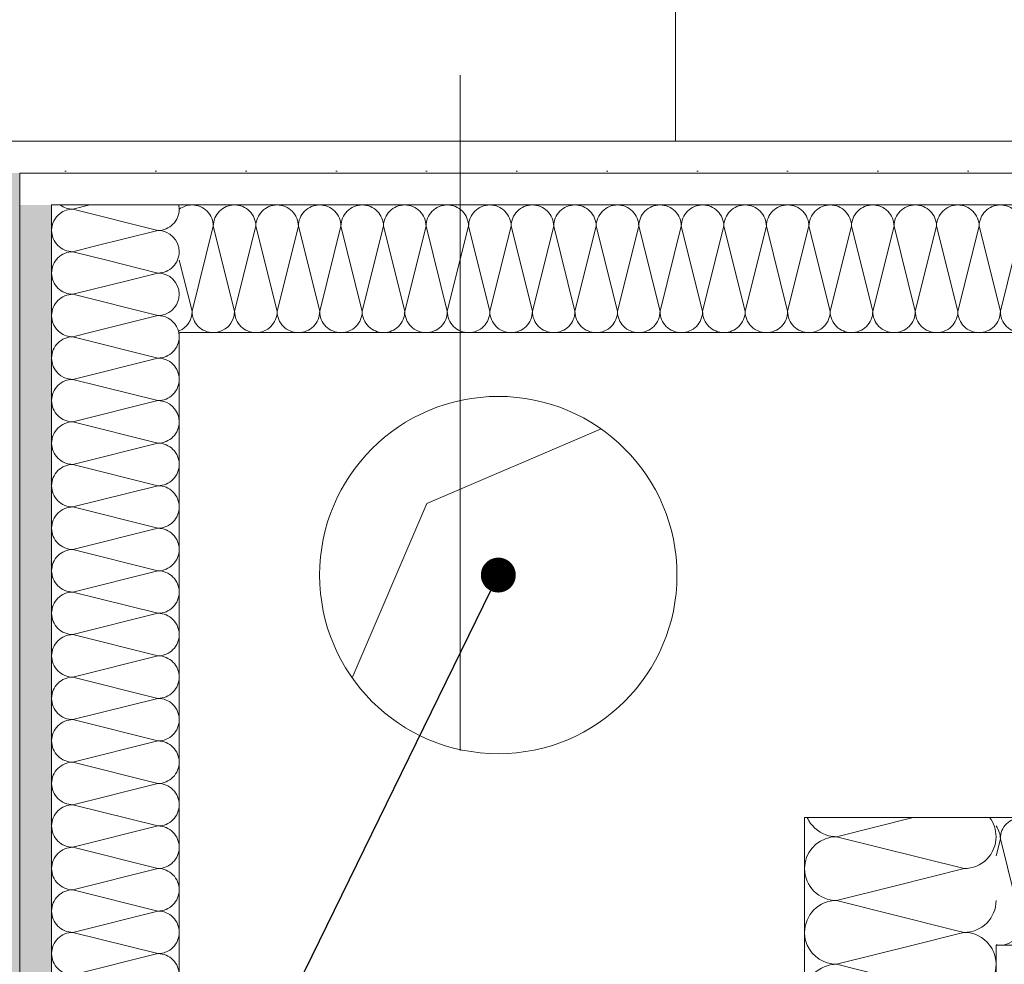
# Model space of a CAD drawing. Header units: metres. Extents: x -4 to 99, y -11 to 17.
# Tile 465 of 656: x 43.557 to 43.943, y 3.737 to 4.108. Entities that reach past the tile are written whole.
import ezdxf

# ---------------------------------------------------------------- set-up
doc = ezdxf.new("R2010")
doc.units = ezdxf.units.M
doc.header["$MEASUREMENT"] = 0
doc.linetypes.add('Strichlinie doppelt', pattern=[0.54680553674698, 0.2645833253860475, -0.105833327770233, 0.07055555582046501, -0.1058333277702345])
for name, color, linetype in [('152 - Bemaßung_ Beschriftung.Ausbau', 7, 'Continuous'), ('451 - Universal.Achsen Raster', 7, 'Continuous'), ('Abbruch_603 - Struktur.Bodenplatte_ Decke Roh', 7, 'Continuous'), ('Neubau_152 - Bemaßung_ Beschriftung.Ausbau', 7, 'Continuous'), ('Neubau_603 - Struktur.Bodenplatte_ Decke Roh', 7, 'Continuous'), ('Neubau_606 - Struktur.Wand Innen Ausbau', 7, 'Continuous'), ('Neubau_650 - Abdeckung.Fußboden Aufbau', 7, 'Continuous')]:
    doc.layers.add(name, color=color, linetype=linetype)
doc.styles.add('ERSTELLTER_STIL_2', font='txt')
doc.linetypes.add('Abbruch 1', pattern='A,0,[1,2022.0244.A_L5A-PL02.04_iD_Grundriss 2.OG1.Shx,S=0.001984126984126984,R=0,X=0,Y=0],-0.25,0', length=0.25)
doc.dimstyles.new('ERSTELLTER_STIL__1', dxfattribs={"dimtxt": 0.1, "dimasz": 0.0532, "dimexe": 0.18, "dimexo": 0.0625, "dimgap": 0, "dimtad": 1, "dimzin": 0, "dimdsep": 46, "dimtxsty": 'ERSTELLTER_STIL_2', "dimblk": 'ARROWHEAD_2', "dimblk1": 'ARROWHEAD_2', "dimblk2": 'ARROWHEAD_2', "dimcen": 0.09, "dimse1": 1, "dimse2": 1, "dimclrd": 7, "dimclre": 7, "dimclrt": 7, "dimazin": 0, "dimtfac": 1, "dimtdec": 4, "dimtmove": 0, "dimatfit": 3, "dimfxl": 1, "dimtolj": 1, "dimtzin": 0, "dimarcsym": 0})
doc.dimstyles.new('ERSTELLTER_STIL__2', dxfattribs={"dimtxt": 0.1, "dimasz": 0.0532, "dimexe": 0.18, "dimexo": 0.0625, "dimgap": 0, "dimtad": 1, "dimtih": 1, "dimtoh": 1, "dimzin": 0, "dimdsep": 46, "dimtxsty": 'ERSTELLTER_STIL_2', "dimblk": 'ARROWHEAD_2', "dimblk1": 'ARROWHEAD_2', "dimblk2": 'ARROWHEAD_2', "dimcen": 0.09, "dimse1": 1, "dimse2": 1, "dimclrd": 7, "dimclre": 7, "dimclrt": 7, "dimazin": 0, "dimtfac": 1, "dimtdec": 4, "dimtmove": 0, "dimatfit": 3, "dimfxl": 1, "dimtolj": 1, "dimtzin": 0, "dimarcsym": 0})
doc.dimstyles.new('ERSTELLTER_STIL__3', dxfattribs={"dimtxt": 0.1, "dimasz": 0.0532, "dimexe": 0.18, "dimexo": 0.0625, "dimgap": 0, "dimtad": 1, "dimtih": 1, "dimtoh": 1, "dimzin": 0, "dimdsep": 46, "dimtxsty": 'ERSTELLTER_STIL_2', "dimblk": 'ARROWHEAD_2', "dimblk1": 'ARROWHEAD_2', "dimblk2": 'ARROWHEAD_2', "dimcen": 0.09, "dimse1": 1, "dimse2": 1, "dimclrd": 7, "dimclre": 7, "dimclrt": 7, "dimazin": 0, "dimtfac": 1, "dimtdec": 4, "dimtmove": 2, "dimatfit": 3, "dimfxl": 1, "dimtolj": 1, "dimtzin": 0, "dimarcsym": 0})
doc.dimstyles.new('ERSTELLTER_STIL__4', dxfattribs={"dimtxt": 0.1, "dimasz": 0.0532, "dimexe": 0.18, "dimexo": 0.0625, "dimgap": 0, "dimtad": 1, "dimzin": 0, "dimdsep": 46, "dimtxsty": 'ERSTELLTER_STIL_2', "dimblk": 'ARROWHEAD_2', "dimblk1": 'ARROWHEAD_2', "dimblk2": 'ARROWHEAD_2', "dimcen": 0.09, "dimse1": 1, "dimse2": 1, "dimclrd": 7, "dimclre": 7, "dimclrt": 7, "dimazin": 0, "dimtfac": 1, "dimtdec": 4, "dimtmove": 2, "dimatfit": 3, "dimfxl": 1, "dimtolj": 1, "dimtzin": 0, "dimarcsym": 0})
doc.dimstyles.new('ERSTELLTER_STIL__7', dxfattribs={"dimtxt": 0.18, "dimasz": 0.02736, "dimexe": 0.18, "dimexo": 0.0625, "dimgap": 0, "dimtad": 0, "dimtih": 1, "dimtoh": 1, "dimdec": 4, "dimzin": 0, "dimdsep": 46, "dimcen": 0.09, "dimadec": 0, "dimazin": 0, "dimtfac": 1, "dimtdec": 4, "dimtmove": 0, "dimatfit": 3, "dimldrblk": 'ARROWHEAD_11', "dimfxl": 1, "dimtolj": 1, "dimtzin": 0, "dimarcsym": 0})
pattern_1 = [(45, (0, 0), (-0.01767766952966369, 0.01767766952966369), [0, -0.025])]

# ---------------------------------------------------------------- blocks, each defined once
blk = doc.blocks.new('*X141')
at = {"layer": 'Neubau_606 - Struktur.Wand Innen Ausbau', "color": 7, "linetype": 'Continuous', "lineweight": 5}
for p, q in [((43.57832130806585, 4.033346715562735), (43.58493859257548, 4.035001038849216)), ((43.57832130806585, 4.033346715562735), (43.61165464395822, 4.025013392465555)), ((43.58631143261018, 4.01867758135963), (43.61165464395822, 4.025013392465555)), ((43.59163815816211, 4.013350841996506), (43.61165464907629, 4.008346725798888)), ((43.59964473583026, 4.005344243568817), (43.61165464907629, 4.008346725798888))]:
    blk.add_line(p, q, dxfattribs=at)
for centre, radius, start, end in [((43.57832130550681, 4.041680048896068), 0.008333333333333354, 233.2713952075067, 270.0000175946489), ((43.61165464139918, 4.033346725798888), 0.008333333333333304, 1.759464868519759e-05, 11.44957628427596), ((43.57832131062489, 4.025013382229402), 0.008333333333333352, 90.0000175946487, 126.9303574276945), ((43.61165464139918, 4.033346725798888), 0.00833333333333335, 270.0000175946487, 1.75946489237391e-05), ((43.61165464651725, 4.016680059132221), 0.008333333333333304, 1.759465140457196e-05, 90.00001759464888), ((43.61165464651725, 4.016680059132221), 0.008333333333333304, 270.0000175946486, 1.759464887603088e-05), ((43.61165465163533, 4.000013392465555), 0.0083333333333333, 1.759465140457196e-05, 90.00001759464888), ((43.61165465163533, 4.000013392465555), 0.008333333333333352, 280.4767641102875, 1.759464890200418e-05), ((43.61165465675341, 3.983346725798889), 0.008333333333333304, 12.93768633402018, 77.06216510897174)]:
    blk.add_arc(centre, radius, start, end, dxfattribs=at)
blk = doc.blocks.new('*X142')
at = {"layer": 'Neubau_606 - Struktur.Wand Innen Ausbau', "color": 7, "linetype": 'Continuous', "lineweight": 5}
for p, q in [((43.57832131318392, 4.016680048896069), (43.58631143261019, 4.018677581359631)), ((43.57832131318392, 4.016680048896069), (43.59163815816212, 4.013350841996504)), ((43.578321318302, 4.000013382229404), (43.59964473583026, 4.005344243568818)), ((43.578321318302, 4.000013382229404), (43.61165465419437, 3.991680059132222)), ((43.58493860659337, 3.985001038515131), (43.61165465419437, 3.991680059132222))]:
    blk.add_line(p, q, dxfattribs=at)
for centre, radius, start, end in [((43.57832131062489, 4.025013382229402), 0.008333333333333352, 126.9303574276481, 180.0000175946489), ((43.57832131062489, 4.025013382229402), 0.008333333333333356, 180.0000175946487, 270.0000175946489), ((43.57832131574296, 4.008346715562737), 0.008333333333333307, 90.0000175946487, 180.0000175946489), ((43.57832131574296, 4.008346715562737), 0.008333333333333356, 180.0000175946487, 270.0000175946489), ((43.57832132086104, 3.99168004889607), 0.008333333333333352, 90.0000175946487, 180.0000175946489), ((43.57832132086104, 3.99168004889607), 0.008333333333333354, 180.0000175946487, 233.2713990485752), ((43.61165465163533, 4.000013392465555), 0.008333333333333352, 270.0000175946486, 280.4767641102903), ((43.61165465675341, 3.983346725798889), 0.008333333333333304, 77.0621651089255, 90.00001759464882), ((43.61165465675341, 3.983346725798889), 0.008333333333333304, 11.44957394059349, 12.93768633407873)]:
    blk.add_arc(centre, radius, start, end, dxfattribs=at)
blk = doc.blocks.new('*X143')
at = {"layer": 'Neubau_606 - Struktur.Wand Innen Ausbau', "color": 7, "linetype": 'Continuous', "lineweight": 5}
for p, q in [((43.57832132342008, 3.983346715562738), (43.58493858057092, 3.985001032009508)), ((43.57832132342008, 3.983346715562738), (43.61165465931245, 3.975013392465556)), ((43.57832132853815, 3.966680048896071), (43.61165465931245, 3.975013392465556)), ((43.57832132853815, 3.966680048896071), (43.61165466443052, 3.95834672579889)), ((43.57832133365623, 3.950013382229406), (43.61165466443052, 3.95834672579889)), ((43.57832133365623, 3.950013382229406), (43.6116546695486, 3.941680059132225)), ((43.5783213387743, 3.93334671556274), (43.6116546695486, 3.941680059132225)), ((43.5783213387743, 3.93334671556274), (43.61165467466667, 3.925013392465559)), ((43.57832134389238, 3.916680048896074), (43.61165467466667, 3.925013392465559)), ((43.57832134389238, 3.916680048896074), (43.61165467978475, 3.908346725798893)), ((43.57832134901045, 3.900013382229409), (43.61165467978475, 3.908346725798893)), ((43.57832134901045, 3.900013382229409), (43.61165468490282, 3.891680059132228)), ((43.57832135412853, 3.883346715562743), (43.61165468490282, 3.891680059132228)), ((43.57832135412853, 3.883346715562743), (43.6116546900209, 3.875013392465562)), ((43.5783213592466, 3.866680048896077), (43.6116546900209, 3.875013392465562)), ((43.5783213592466, 3.866680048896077), (43.61165469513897, 3.858346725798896)), ((43.57832136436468, 3.850013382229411), (43.61165469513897, 3.858346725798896)), ((43.57832136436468, 3.850013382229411), (43.61165470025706, 3.84168005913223)), ((43.57832136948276, 3.833346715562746), (43.61165470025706, 3.84168005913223)), ((43.57832136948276, 3.833346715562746), (43.61165470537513, 3.825013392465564)), ((43.57832137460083, 3.816680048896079), (43.61165470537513, 3.825013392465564)), ((43.57832137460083, 3.816680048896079), (43.61165471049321, 3.808346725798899)), ((43.57832137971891, 3.800013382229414), (43.61165471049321, 3.808346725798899)), ((43.57832137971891, 3.800013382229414), (43.61165471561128, 3.791680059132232)), ((43.57832138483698, 3.783346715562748), (43.61165471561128, 3.791680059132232)), ((43.57832138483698, 3.783346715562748), (43.61165472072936, 3.775013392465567)), ((43.57832138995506, 3.766680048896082), (43.61165472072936, 3.775013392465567)), ((43.57832138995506, 3.766680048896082), (43.61165472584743, 3.758346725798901)), ((43.57832139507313, 3.750013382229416), (43.61165472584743, 3.758346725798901)), ((43.57832139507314, 3.750013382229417), (43.61165473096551, 3.741680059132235)), ((43.57832140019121, 3.733346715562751), (43.61165473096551, 3.741680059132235))]:
    blk.add_line(p, q, dxfattribs=at)
for centre, radius, start, end in [((43.57832132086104, 3.99168004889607), 0.008333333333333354, 233.271412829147, 270.0000175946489), ((43.61165465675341, 3.983346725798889), 0.008333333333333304, 1.759464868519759e-05, 11.4494163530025), ((43.57832132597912, 3.975013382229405), 0.008333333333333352, 90.0000175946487, 180.0000175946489), ((43.61165465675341, 3.983346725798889), 0.00833333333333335, 270.0000175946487, 1.75946489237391e-05), ((43.57832132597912, 3.975013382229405), 0.008333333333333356, 180.0000175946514, 270.0000175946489), ((43.61165466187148, 3.966680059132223), 0.008333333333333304, 1.759464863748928e-05, 90.00001759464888), ((43.57832133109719, 3.958346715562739), 0.008333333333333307, 90.0000175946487, 180.0000175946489), ((43.61165466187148, 3.966680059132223), 0.008333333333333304, 270.0000175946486, 1.759464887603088e-05), ((43.57832133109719, 3.958346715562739), 0.008333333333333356, 180.0000175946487, 270.0000175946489), ((43.61165466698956, 3.950013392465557), 0.0083333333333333, 1.759465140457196e-05, 90.00001759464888), ((43.57832133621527, 3.941680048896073), 0.008333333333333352, 90.0000175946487, 180.0000175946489), ((43.61165466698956, 3.950013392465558), 0.008333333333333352, 270.0000175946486, 1.759464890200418e-05), ((43.57832133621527, 3.941680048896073), 0.008333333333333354, 180.0000175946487, 270.0000175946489), ((43.61165467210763, 3.933346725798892), 0.008333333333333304, 1.759464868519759e-05, 90.00001759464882), ((43.57832134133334, 3.925013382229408), 0.008333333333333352, 90.0000175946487, 180.0000175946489), ((43.61165467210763, 3.933346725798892), 0.00833333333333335, 270.0000175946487, 1.75946489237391e-05), ((43.57832134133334, 3.925013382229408), 0.008333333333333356, 180.0000175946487, 270.0000175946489), ((43.61165467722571, 3.916680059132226), 0.008333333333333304, 1.759464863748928e-05, 90.00001759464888), ((43.57832134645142, 3.908346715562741), 0.008333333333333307, 90.0000175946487, 180.0000175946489), ((43.61165467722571, 3.916680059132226), 0.008333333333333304, 270.0000175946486, 1.759464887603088e-05), ((43.57832134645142, 3.908346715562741), 0.008333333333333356, 180.0000175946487, 270.0000175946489), ((43.61165468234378, 3.90001339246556), 0.0083333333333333, 1.75946486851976e-05, 90.00001759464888), ((43.57832135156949, 3.891680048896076), 0.008333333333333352, 90.0000175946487, 180.0000175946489), ((43.61165468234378, 3.900013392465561), 0.008333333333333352, 270.0000175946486, 1.759464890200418e-05), ((43.57832135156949, 3.891680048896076), 0.008333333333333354, 180.0000175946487, 270.0000175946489), ((43.61165468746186, 3.883346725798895), 0.008333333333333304, 1.759464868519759e-05, 90.00001759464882), ((43.57832135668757, 3.87501338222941), 0.008333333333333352, 90.0000175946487, 180.0000175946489), ((43.61165468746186, 3.883346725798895), 0.00833333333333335, 270.0000175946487, 1.75946489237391e-05), ((43.57832135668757, 3.87501338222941), 0.008333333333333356, 180.0000175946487, 270.0000175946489), ((43.61165469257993, 3.866680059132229), 0.008333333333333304, 1.759464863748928e-05, 90.00001759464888), ((43.57832136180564, 3.858346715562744), 0.008333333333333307, 90.0000175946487, 180.0000175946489), ((43.61165469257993, 3.866680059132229), 0.008333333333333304, 270.0000175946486, 1.759464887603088e-05), ((43.57832136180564, 3.858346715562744), 0.008333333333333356, 180.0000175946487, 270.0000175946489), ((43.61165469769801, 3.850013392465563), 0.0083333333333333, 1.75946486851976e-05, 90.00001759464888), ((43.57832136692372, 3.841680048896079), 0.008333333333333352, 90.0000175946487, 180.0000175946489), ((43.61165469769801, 3.850013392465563), 0.008333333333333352, 270.0000175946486, 1.759464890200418e-05), ((43.57832136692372, 3.841680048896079), 0.008333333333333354, 180.0000175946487, 270.0000175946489), ((43.61165470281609, 3.833346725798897), 0.008333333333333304, 1.759464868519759e-05, 90.00001759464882), ((43.5783213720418, 3.825013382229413), 0.008333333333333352, 90.0000175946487, 180.0000175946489), ((43.61165470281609, 3.833346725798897), 0.00833333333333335, 270.0000175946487, 1.75946489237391e-05), ((43.5783213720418, 3.825013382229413), 0.008333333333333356, 180.0000175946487, 270.0000175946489), ((43.61165470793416, 3.816680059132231), 0.008333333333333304, 1.759464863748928e-05, 90.00001759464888), ((43.57832137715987, 3.808346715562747), 0.008333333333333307, 90.0000175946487, 180.0000175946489), ((43.61165470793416, 3.816680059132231), 0.008333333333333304, 270.0000175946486, 1.759464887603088e-05), ((43.57832137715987, 3.808346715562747), 0.008333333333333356, 180.0000175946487, 270.0000175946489), ((43.61165471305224, 3.800013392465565), 0.0083333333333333, 1.75946486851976e-05, 90.00001759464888), ((43.57832138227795, 3.791680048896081), 0.008333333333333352, 90.0000175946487, 180.0000175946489), ((43.61165471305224, 3.800013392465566), 0.008333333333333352, 270.0000175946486, 1.759464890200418e-05), ((43.57832138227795, 3.791680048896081), 0.008333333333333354, 180.0000175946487, 270.0000175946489), ((43.61165471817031, 3.7833467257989), 0.008333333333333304, 1.759464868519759e-05, 90.00001759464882), ((43.57832138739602, 3.775013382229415), 0.008333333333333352, 90.0000175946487, 180.0000175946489), ((43.61165471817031, 3.7833467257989), 0.00833333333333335, 270.0000175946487, 1.75946489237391e-05), ((43.57832138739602, 3.775013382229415), 0.008333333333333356, 180.0000175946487, 270.0000175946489), ((43.61165472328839, 3.766680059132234), 0.008333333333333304, 1.759464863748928e-05, 90.00001759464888), ((43.5783213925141, 3.758346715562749), 0.008333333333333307, 90.0000175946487, 180.0000175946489), ((43.61165472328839, 3.766680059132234), 0.008333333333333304, 270.0000175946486, 1.759464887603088e-05), ((43.5783213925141, 3.758346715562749), 0.008333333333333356, 180.0000175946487, 270.0000175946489), ((43.61165472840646, 3.750013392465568), 0.0083333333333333, 1.75946486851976e-05, 90.00001759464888), ((43.57832139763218, 3.741680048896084), 0.008333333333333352, 90.0000175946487, 180.0000175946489), ((43.61165472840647, 3.750013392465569), 0.008333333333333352, 270.0000175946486, 1.759464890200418e-05), ((43.57832139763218, 3.741680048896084), 0.008333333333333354, 180.0000175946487, 270.0000175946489), ((43.61165473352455, 3.733346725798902), 0.008333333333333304, 1.759464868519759e-05, 90.00001759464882)]:
    blk.add_arc(centre, radius, start, end, dxfattribs=at)
blk = doc.blocks.new('*X156')
at = {"layer": 'Neubau_606 - Struktur.Wand Innen Ausbau', "color": 7, "linetype": 'Continuous', "lineweight": 5}
for p, q in [((43.63334500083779, 4.026667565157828), (43.62501157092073, 3.993334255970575)), ((43.63334500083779, 4.026667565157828), (43.64167823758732, 3.993334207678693)), ((43.65001166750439, 4.026667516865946), (43.64167823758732, 3.993334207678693)), ((43.65001166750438, 4.026667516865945), (43.65834490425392, 3.993334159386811)), ((43.66667833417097, 4.026667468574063), (43.65834490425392, 3.993334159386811)), ((43.66667833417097, 4.026667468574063), (43.67501157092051, 3.993334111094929)), ((43.68334500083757, 4.026667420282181), (43.67501157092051, 3.993334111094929)), ((43.68334500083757, 4.026667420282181), (43.69167823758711, 3.993334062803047)), ((43.70001166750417, 4.0266673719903), (43.69167823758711, 3.993334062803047)), ((43.70001166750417, 4.0266673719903), (43.70834490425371, 3.993334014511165)), ((43.71667833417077, 4.026667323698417), (43.70834490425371, 3.993334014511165)), ((43.71667833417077, 4.026667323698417), (43.7250115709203, 3.993333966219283)), ((43.73334500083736, 4.026667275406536), (43.7250115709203, 3.993333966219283)), ((43.73334500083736, 4.026667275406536), (43.7416782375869, 3.993333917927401)), ((43.75001166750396, 4.026667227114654), (43.7416782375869, 3.993333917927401)), ((43.75001166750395, 4.026667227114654), (43.75834490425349, 3.993333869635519)), ((43.76667833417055, 4.026667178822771), (43.75834490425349, 3.993333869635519)), ((43.76667833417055, 4.026667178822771), (43.77501157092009, 3.993333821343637)), ((43.78334500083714, 4.02666713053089), (43.77501157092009, 3.993333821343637)), ((43.78334500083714, 4.02666713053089), (43.79167823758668, 3.993333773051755)), ((43.80001166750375, 4.026667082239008), (43.79167823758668, 3.993333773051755)), ((43.80001166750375, 4.026667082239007), (43.80834490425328, 3.993333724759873)), ((43.81667833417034, 4.026667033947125), (43.80834490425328, 3.993333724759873)), ((43.81667833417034, 4.026667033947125), (43.82501157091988, 3.993333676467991)), ((43.83334500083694, 4.026666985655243), (43.82501157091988, 3.993333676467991)), ((43.83334500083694, 4.026666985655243), (43.84167823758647, 3.993333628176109)), ((43.85001166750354, 4.026666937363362), (43.84167823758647, 3.993333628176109)), ((43.85001166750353, 4.026666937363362), (43.85834490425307, 3.993333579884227)), ((43.86667833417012, 4.026666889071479), (43.85834490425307, 3.993333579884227)), ((43.86667833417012, 4.026666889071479), (43.87501157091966, 3.993333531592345)), ((43.88334500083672, 4.026666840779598), (43.87501157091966, 3.993333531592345)), ((43.88334500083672, 4.026666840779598), (43.89167823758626, 3.993333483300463)), ((43.90001166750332, 4.026666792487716), (43.89167823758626, 3.993333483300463)), ((43.90001166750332, 4.026666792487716), (43.90834490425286, 3.993333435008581)), ((43.91667833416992, 4.026666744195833), (43.90834490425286, 3.993333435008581)), ((43.91667833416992, 4.026666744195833), (43.92501157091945, 3.993333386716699)), ((43.93334500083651, 4.026666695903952), (43.92501157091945, 3.993333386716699)), ((43.93334500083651, 4.026666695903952), (43.94167823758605, 3.993333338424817)), ((43.95001166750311, 4.02666664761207), (43.94167823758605, 3.993333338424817)), ((43.61998798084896, 4.013428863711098), (43.62501157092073, 3.993334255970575))]:
    blk.add_line(p, q, dxfattribs=at)
for centre, radius, start, end in [((43.62501166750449, 4.026667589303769), 0.008333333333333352, 89.99983398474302, 127.0737944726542), ((43.62501166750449, 4.026667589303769), 0.008333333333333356, 359.9998339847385, 89.99983398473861), ((43.64167833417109, 4.026667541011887), 0.008333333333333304, 89.99983398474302, 179.9998339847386), ((43.64167833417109, 4.026667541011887), 0.008333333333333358, 359.9998339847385, 89.99983398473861), ((43.65834500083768, 4.026667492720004), 0.008333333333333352, 89.99983398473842, 179.9998339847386), ((43.65834500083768, 4.026667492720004), 0.008333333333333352, 359.9998339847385, 89.99983398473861), ((43.67501166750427, 4.026667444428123), 0.008333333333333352, 89.99983398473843, 179.9998339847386), ((43.67501166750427, 4.026667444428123), 0.008333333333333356, 359.9998339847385, 89.99983398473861), ((43.69167833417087, 4.02666739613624), 0.008333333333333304, 89.99983398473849, 179.9998339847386), ((43.69167833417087, 4.02666739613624), 0.008333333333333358, 359.9998339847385, 89.99983398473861), ((43.70834500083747, 4.026667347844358), 0.008333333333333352, 89.99983398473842, 179.9998339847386), ((43.70834500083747, 4.026667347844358), 0.008333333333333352, 359.9998339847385, 89.99983398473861), ((43.72501166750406, 4.026667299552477), 0.008333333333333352, 89.99983398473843, 179.9998339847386), ((43.72501166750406, 4.026667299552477), 0.008333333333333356, 359.9998339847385, 89.99983398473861), ((43.74167833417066, 4.026667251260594), 0.008333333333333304, 89.99983398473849, 179.9998339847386), ((43.74167833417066, 4.026667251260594), 0.008333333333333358, 359.9998339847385, 89.99983398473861), ((43.75834500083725, 4.026667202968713), 0.008333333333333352, 89.99983398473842, 179.9998339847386), ((43.75834500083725, 4.026667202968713), 0.008333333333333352, 359.9998339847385, 89.99983398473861), ((43.77501166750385, 4.026667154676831), 0.008333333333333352, 89.99983398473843, 179.9998339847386), ((43.77501166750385, 4.026667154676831), 0.008333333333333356, 359.9998339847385, 89.99983398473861), ((43.79167833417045, 4.026667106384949), 0.008333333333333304, 89.99983398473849, 179.9998339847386), ((43.79167833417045, 4.026667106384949), 0.008333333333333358, 359.9998339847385, 89.99983398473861), ((43.80834500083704, 4.026667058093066), 0.008333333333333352, 89.99983398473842, 179.9998339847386), ((43.80834500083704, 4.026667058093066), 0.008333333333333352, 359.9998339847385, 89.99983398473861), ((43.82501166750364, 4.026667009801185), 0.008333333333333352, 89.99983398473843, 179.9998339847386), ((43.82501166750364, 4.026667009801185), 0.008333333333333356, 359.9998339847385, 89.99983398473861), ((43.84167833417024, 4.026666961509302), 0.008333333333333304, 89.99983398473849, 179.9998339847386), ((43.84167833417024, 4.026666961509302), 0.008333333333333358, 359.9998339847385, 89.99983398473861), ((43.85834500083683, 4.02666691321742), 0.008333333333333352, 89.99983398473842, 179.9998339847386), ((43.85834500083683, 4.02666691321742), 0.008333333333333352, 359.9998339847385, 89.99983398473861), ((43.87501166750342, 4.026666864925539), 0.008333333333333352, 89.99983398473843, 179.9998339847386), ((43.87501166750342, 4.026666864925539), 0.008333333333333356, 359.9998339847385, 89.99983398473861), ((43.89167833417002, 4.026666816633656), 0.008333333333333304, 89.99983398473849, 179.9998339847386), ((43.89167833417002, 4.026666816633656), 0.008333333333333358, 359.9998339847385, 89.99983398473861), ((43.90834500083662, 4.026666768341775), 0.008333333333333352, 89.99983398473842, 179.9998339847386), ((43.90834500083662, 4.026666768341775), 0.008333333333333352, 359.9998339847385, 89.99983398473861), ((43.92501166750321, 4.026666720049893), 0.008333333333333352, 89.99983398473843, 179.9998339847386), ((43.92501166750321, 4.026666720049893), 0.008333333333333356, 359.9998339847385, 89.99983398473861), ((43.94167833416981, 4.026666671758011), 0.008333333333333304, 89.99983398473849, 179.9998339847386), ((43.94167833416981, 4.026666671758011), 0.008333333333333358, 359.9998339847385, 89.99983398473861), ((43.61667823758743, 3.993334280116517), 0.008333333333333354, 293.4013936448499, 359.9998339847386), ((43.63334490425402, 3.993334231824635), 0.008333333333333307, 179.9998339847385, 269.9998339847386), ((43.63334490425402, 3.993334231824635), 0.008333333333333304, 269.999833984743, 359.9998339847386), ((43.65001157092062, 3.993334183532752), 0.008333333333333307, 179.9998339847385, 269.9998339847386), ((43.65001157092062, 3.993334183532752), 0.008333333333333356, 269.9998339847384, 359.9998339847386), ((43.66667823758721, 3.99333413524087), 0.008333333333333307, 179.9998339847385, 269.9998339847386), ((43.66667823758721, 3.99333413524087), 0.008333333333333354, 269.9998339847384, 359.9998339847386), ((43.68334490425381, 3.993334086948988), 0.008333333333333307, 179.9998339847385, 269.9998339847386), ((43.68334490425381, 3.993334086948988), 0.008333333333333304, 269.9998339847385, 359.9998339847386), ((43.7000115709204, 3.993334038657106), 0.008333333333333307, 179.9998339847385, 269.9998339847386), ((43.70001157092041, 3.993334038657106), 0.008333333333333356, 269.9998339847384, 359.9998339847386), ((43.716678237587, 3.993333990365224), 0.008333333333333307, 179.9998339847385, 269.9998339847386), ((43.716678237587, 3.993333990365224), 0.008333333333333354, 269.9998339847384, 359.9998339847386), ((43.7333449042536, 3.993333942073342), 0.008333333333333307, 179.9998339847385, 269.9998339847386), ((43.7333449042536, 3.993333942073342), 0.008333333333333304, 269.9998339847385, 359.9998339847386), ((43.75001157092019, 3.99333389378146), 0.008333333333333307, 179.9998339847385, 269.9998339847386), ((43.75001157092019, 3.99333389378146), 0.008333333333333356, 269.9998339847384, 359.9998339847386), ((43.76667823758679, 3.993333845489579), 0.008333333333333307, 179.9998339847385, 269.9998339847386), ((43.76667823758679, 3.993333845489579), 0.008333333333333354, 269.9998339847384, 359.9998339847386), ((43.78334490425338, 3.993333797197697), 0.008333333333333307, 179.9998339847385, 269.9998339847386), ((43.78334490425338, 3.993333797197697), 0.008333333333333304, 269.9998339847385, 359.9998339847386), ((43.80001157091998, 3.993333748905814), 0.008333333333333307, 179.9998339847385, 269.9998339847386), ((43.80001157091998, 3.993333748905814), 0.008333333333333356, 269.9998339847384, 359.9998339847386), ((43.81667823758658, 3.993333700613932), 0.008333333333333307, 179.9998339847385, 269.9998339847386), ((43.81667823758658, 3.993333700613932), 0.008333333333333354, 269.9998339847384, 359.9998339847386), ((43.83334490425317, 3.99333365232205), 0.008333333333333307, 179.9998339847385, 269.9998339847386), ((43.83334490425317, 3.99333365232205), 0.008333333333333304, 269.9998339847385, 359.9998339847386), ((43.85001157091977, 3.993333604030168), 0.008333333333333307, 179.9998339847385, 269.9998339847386), ((43.85001157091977, 3.993333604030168), 0.008333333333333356, 269.9998339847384, 359.9998339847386), ((43.86667823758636, 3.993333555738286), 0.008333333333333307, 179.9998339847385, 269.9998339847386), ((43.86667823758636, 3.993333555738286), 0.008333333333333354, 269.9998339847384, 359.9998339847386), ((43.88334490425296, 3.993333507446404), 0.008333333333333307, 179.9998339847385, 269.9998339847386), ((43.88334490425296, 3.993333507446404), 0.008333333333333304, 269.9998339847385, 359.9998339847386), ((43.90001157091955, 3.993333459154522), 0.008333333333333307, 179.9998339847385, 269.9998339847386), ((43.90001157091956, 3.993333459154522), 0.008333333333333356, 269.9998339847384, 359.9998339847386), ((43.91667823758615, 3.993333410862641), 0.008333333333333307, 179.9998339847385, 269.9998339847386), ((43.91667823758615, 3.993333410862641), 0.008333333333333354, 269.9998339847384, 359.9998339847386), ((43.93334490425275, 3.993333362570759), 0.008333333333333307, 179.9998339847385, 269.9998339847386), ((43.93334490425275, 3.993333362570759), 0.008333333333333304, 269.9998339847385, 359.9998339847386), ((43.95001157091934, 3.993333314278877), 0.008333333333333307, 179.9998339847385, 269.9998339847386)]:
    blk.add_arc(centre, radius, start, end, dxfattribs=at)
blk = doc.blocks.new('*X157')
at = {"layer": 'Neubau_606 - Struktur.Wand Innen Ausbau', "color": 7, "linetype": 'Continuous', "lineweight": 5}
for p in [(43.9399896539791, 3.779945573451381), (43.95000281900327, 3.753331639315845)]:
    blk.add_line(p, (43.94166951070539, 3.786664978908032), dxfattribs=at)
for centre, radius, start, end in [((43.95000284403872, 3.786664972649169), 0.008333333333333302, 89.99995696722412, 179.9999569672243), ((43.93333617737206, 3.786664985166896), 0.008333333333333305, 359.9999569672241, 37.02073872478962), ((43.94166948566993, 3.753331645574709), 0.008333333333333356, 269.99995696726, 359.9999569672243), ((43.94166948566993, 3.753331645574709), 0.008333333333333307, 258.3705682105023, 269.9999569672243)]:
    blk.add_arc(centre, radius, start, end, dxfattribs=at)
blk = doc.blocks.new('*X158')
at = {"layer": 'Neubau_606 - Struktur.Wand Innen Ausbau', "color": 7, "linetype": 'Continuous', "lineweight": 5}
blk.add_arc((43.92748964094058, 3.737486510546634), 0.01250000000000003, 6.03280418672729, 36.9375643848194, dxfattribs=at)
blk = doc.blocks.new('*X159')
at = {"layer": 'Neubau_606 - Struktur.Wand Innen Ausbau', "color": 7, "linetype": 'Continuous', "lineweight": 5}
for p, q in [((43.90753694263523, 3.794998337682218), (43.87748965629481, 3.787486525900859)), ((43.92748965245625, 3.774986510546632), (43.87748965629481, 3.787486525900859)), ((43.92748965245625, 3.774986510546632), (43.90062647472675, 3.768270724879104)), ((43.92748964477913, 3.749986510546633), (43.92376327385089, 3.750918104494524)), ((43.92748964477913, 3.749986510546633), (43.92562645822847, 3.749520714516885))]:
    blk.add_line(p, q, dxfattribs=at)
for centre, radius, start, end in [((43.87748966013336, 3.799986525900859), 0.01250000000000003, 203.518964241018, 209.9456475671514), ((43.9274896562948, 3.787486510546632), 0.01250000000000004, 359.9999824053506, 36.93756429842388), ((43.87748966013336, 3.799986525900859), 0.01250000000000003, 256.314490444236, 269.9999824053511), ((43.87748965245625, 3.77498652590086), 0.01249999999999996, 89.99998240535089, 100.2272231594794), ((43.9274896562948, 3.787486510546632), 0.01250000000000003, 269.9999824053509, 359.9999824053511), ((43.92748964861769, 3.762486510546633), 0.01250000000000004, 269.9999824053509, 359.9999824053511), ((43.92748964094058, 3.737486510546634), 0.01250000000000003, 36.93756515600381, 89.99998240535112)]:
    blk.add_arc(centre, radius, start, end, dxfattribs=at)
blk = doc.blocks.new('*X160')
at = {"layer": 'Neubau_606 - Struktur.Wand Innen Ausbau', "color": 7, "linetype": 'Continuous', "lineweight": 5}
for p in [(43.9075369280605, 3.744998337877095), (43.92748963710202, 3.724986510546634)]:
    blk.add_line(p, (43.87748964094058, 3.737486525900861), dxfattribs=at)
for centre, radius, start, end in [((43.87748964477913, 3.749986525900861), 0.01250000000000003, 203.5189620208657, 269.9999824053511), ((43.92748964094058, 3.737486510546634), 0.01250000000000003, 359.9999824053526, 6.032804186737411), ((43.87748963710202, 3.724986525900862), 0.01249999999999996, 89.99998240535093, 179.9999824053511), ((43.92748964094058, 3.737486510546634), 0.01250000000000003, 269.9999824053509, 359.9999824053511)]:
    blk.add_arc(centre, radius, start, end, dxfattribs=at)
blk = doc.blocks.new('*X161')
at = {"layer": 'Neubau_606 - Struktur.Wand Innen Ausbau', "color": 7, "linetype": 'Continuous', "lineweight": 5}
for p, q in [((43.90062647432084, 3.768270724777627), (43.87748964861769, 3.76248652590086)), ((43.92376327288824, 3.750918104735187), (43.87748964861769, 3.76248652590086)), ((43.92562645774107, 3.749520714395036), (43.90753692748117, 3.744998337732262))]:
    blk.add_line(p, q, dxfattribs=at)
for centre, radius, start, end in [((43.87748966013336, 3.799986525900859), 0.01250000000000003, 209.9456503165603, 256.3144874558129), ((43.87748965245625, 3.77498652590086), 0.01249999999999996, 100.22722477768, 179.9999824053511), ((43.87748965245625, 3.77498652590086), 0.01249999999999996, 179.9999824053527, 269.9999824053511), ((43.87748964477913, 3.749986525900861), 0.01249999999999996, 89.99998240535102, 179.9999824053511), ((43.87748964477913, 3.749986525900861), 0.01250000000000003, 179.9999824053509, 203.5189639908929)]:
    blk.add_arc(centre, radius, start, end, dxfattribs=at)
blk = doc.blocks.new('ARROWHEAD_11')
at = {"color": 0, "linetype": 'Continuous', "lineweight": 0}
blk.add_line((0, 0), (-1, 0), dxfattribs=at)
at = {"color": 0, "linetype": 'Continuous', "lineweight": 0, "const_width": 0.25, "flags": 128}
blk.add_lwpolyline([(-0.125, 0, 1), (0.125, 0, 1)], format="xyb", close=True, dxfattribs=at)
blk = doc.blocks.new('*D597')
at = {"layer": '152 - Bemaßung_ Beschriftung.Ausbau', "color": 7, "linetype": 'Continuous', "lineweight": 5}
for p, q in [((41.88498316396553, 2.097517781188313), (41.88498316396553, 2.202517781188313)), ((43.96498963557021, 2.097517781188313), (43.96498963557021, 2.202517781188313)), ((41.90519041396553, 2.185017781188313), (41.86477591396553, 2.115017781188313)), ((43.98519688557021, 2.185017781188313), (43.94478238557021, 2.115017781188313)), ((41.88498316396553, 2.150017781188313), (43.96498963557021, 2.150017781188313))]:
    blk.add_line(p, q, dxfattribs=at)
at = {"layer": '152 - Bemaßung_ Beschriftung.Ausbau', "color": 7, "lineweight": 5, "insert": (42.35339807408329, 2.202017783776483), "char_height": 0.1, "attachment_point": 7, "style": 'ERSTELLTER_STIL_2'}
blk.add_mtext('\\A1;{\\pql;\\fArial|b0|i0|c0|p38;2,08}', dxfattribs=at)
blk = doc.blocks.new('ARROWHEAD_2')
at = {"color": 0, "linetype": 'Continuous', "lineweight": 0}
for p, q in [((-0.3781315, -0.655), (0.3781315, 0.655)), ((0, 0), (-1, 0))]:
    blk.add_line(p, q, dxfattribs=at)
blk = doc.blocks.new('*D609')
at = {"layer": '152 - Bemaßung_ Beschriftung.Ausbau', "color": 7, "linetype": 'Continuous', "lineweight": 5}
for p, q in [((43.20998899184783, 3.507498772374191), (43.20998899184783, 3.612498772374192)), ((43.54498796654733, 3.507498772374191), (43.54498796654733, 3.612498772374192)), ((43.23019624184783, 3.594998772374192), (43.18978174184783, 3.524998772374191)), ((43.52478071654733, 3.524998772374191), (43.56519521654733, 3.594998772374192)), ((43.20998899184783, 3.559998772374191), (43.54498796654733, 3.559998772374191)), ((43.54498796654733, 3.559998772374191), (43.57921796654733, 3.559998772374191))]:
    blk.add_line(p, q, dxfattribs=at)
at = {"layer": '152 - Bemaßung_ Beschriftung.Ausbau', "color": 7, "lineweight": 5, "insert": (43.27656023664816, 3.578284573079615), "char_height": 0.1, "attachment_point": 7, "style": 'ERSTELLTER_STIL_2'}
blk.add_mtext('\\A1;{\\pql;\\fArial|b0|i0|c0|p38;33\\fArial|b0|i0|c0|p38;\\A1{\\H.66x;\\S5^  ;}}', dxfattribs=at)
blk = doc.blocks.new('*D611')
at = {"layer": '152 - Bemaßung_ Beschriftung.Ausbau', "color": 7, "linetype": 'Continuous', "lineweight": 5}
for p, q in [((45.74533312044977, 3.740204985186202), (45.81533312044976, 3.699790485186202)), ((45.83283312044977, 3.719997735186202), (45.72783312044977, 3.719997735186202)), ((45.78033312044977, 0.2450000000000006), (45.78033312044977, 3.719997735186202)), ((45.74533312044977, 0.2652072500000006), (45.81533312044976, 0.2247927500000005))]:
    blk.add_line(p, q, dxfattribs=at)
at = {"layer": '152 - Bemaßung_ Beschriftung.Ausbau', "color": 7, "lineweight": 5, "char_height": 0.1, "attachment_point": 7, "rotation": 90, "style": 'ERSTELLTER_STIL_2'}
for s, insert in [('\\A1;{\\pql;\\fArial|b0|i0|c0|p38;17\\fArial|b0|i0|c0|p38;\\A1{\\H.66x;\\S5^  ;}}', (45.76141920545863, 3.497911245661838)), ('\\A1;{\\pql;\\fArial|b0|i0|c0|p38;3,47\\fArial|b0|i0|c0|p38;\\A1{\\H.66x;\\S5^  ;}}', (45.77973874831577, 1.723499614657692))]:
    blk.add_mtext(s, dxfattribs=dict(at, insert=insert))
blk = doc.blocks.new('*D622')
at = {"layer": '152 - Bemaßung_ Beschriftung.Ausbau', "color": 7, "linetype": 'Continuous', "lineweight": 5}
for p, q in [((44.30621265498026, 4.080208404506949), (44.37621265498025, 4.039793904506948)), ((44.39371265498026, 4.060001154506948), (44.28871265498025, 4.060001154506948)), ((44.34121265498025, 2.789983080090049), (44.34121265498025, 4.060001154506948)), ((44.30621265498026, 2.810190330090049), (44.37621265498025, 2.769775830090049)), ((44.39371265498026, 2.789983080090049), (44.28871265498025, 2.789983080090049))]:
    blk.add_line(p, q, dxfattribs=at)
at = {"layer": '152 - Bemaßung_ Beschriftung.Ausbau', "color": 7, "lineweight": 5, "insert": (44.32121265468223, 3.140489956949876), "char_height": 0.1, "attachment_point": 7, "rotation": 90, "style": 'ERSTELLTER_STIL_2'}
blk.add_mtext('\\A1;{\\pql;\\fArial|b0|i0|c0|p38;1,27}', dxfattribs=at)
blk = doc.blocks.new('*D623')
at = {"layer": '152 - Bemaßung_ Beschriftung.Ausbau', "color": 7, "linetype": 'Continuous', "lineweight": 5}
for p, q in [((44.34121265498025, 5.76), (44.34121265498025, 5.79423)), ((44.37621265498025, 5.739792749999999), (44.30621265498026, 5.78020725)), ((44.39371265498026, 5.76), (44.28871265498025, 5.76)), ((44.34121265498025, 4.060001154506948), (44.34121265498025, 5.76)), ((44.30621265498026, 4.080208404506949), (44.37621265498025, 4.039793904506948)), ((44.39371265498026, 4.060001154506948), (44.28871265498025, 4.060001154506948))]:
    blk.add_line(p, q, dxfattribs=at)
at = {"layer": '152 - Bemaßung_ Beschriftung.Ausbau', "color": 7, "lineweight": 5, "insert": (44.32121265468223, 4.776971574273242), "char_height": 0.1, "attachment_point": 7, "rotation": 90, "style": 'ERSTELLTER_STIL_2'}
blk.add_mtext('\\A1;{\\pql;\\fArial|b0|i0|c0|p38;1,70}', dxfattribs=at)

msp = doc.modelspace()

# ---------------------------------------------------------------- hatches: boundary and pattern name
at = {"layer": 'Neubau_606 - Struktur.Wand Innen Ausbau', "linetype": 'Continuous', "lineweight": 0, "true_color": 0x000000}
h = msp.add_hatch(dxfattribs=at)
h.set_pattern_fill('Gips_0001', color=18, style=0, pattern_type=2)
h.set_pattern_definition(pattern_1)
h.paths.add_polyline_path([(43.5574879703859, 4.047501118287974), (44.36998812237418, 4.047498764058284), (44.36998812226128, 4.059998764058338), (43.55748796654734, 4.060001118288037)])
h = msp.add_hatch(dxfattribs=at)
h.set_pattern_fill('Gips_0001', color=18, style=0, pattern_type=2)
h.set_pattern_definition(pattern_1)
h.paths.add_polyline_path([(43.5449879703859, 4.047501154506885), (43.5449891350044, 0.2550000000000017), (43.5574891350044, 0.2550000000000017), (43.5574879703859, 4.047501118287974)])
h = msp.add_hatch(dxfattribs=at)
h.set_pattern_fill('Gips_0001', color=18, style=0, pattern_type=2)
h.set_pattern_definition(pattern_1)
h.paths.add_polyline_path([(43.56998797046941, 4.04750108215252), (43.55748797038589, 4.047501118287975), (43.56998797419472, 4.035001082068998)])
h = msp.add_hatch(dxfattribs=at)
h.set_pattern_fill('Gips_0001', color=18, style=0, pattern_type=2)
h.set_pattern_definition(pattern_1)
h.paths.add_polyline_path([(43.5574879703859, 4.047501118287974), (43.55748797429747, 4.035001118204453), (43.56998797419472, 4.035001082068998)])
h = msp.add_hatch(dxfattribs=at)
h.set_pattern_fill('Gips_0001', color=18, style=0, pattern_type=2)
h.set_pattern_definition(pattern_1)
h.paths.add_polyline_path([(43.56998797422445, 4.035001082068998), (44.38248812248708, 4.034998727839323), (44.38248812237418, 4.047498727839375), (43.5699879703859, 4.047501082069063)])
h = msp.add_hatch(dxfattribs=at)
h.set_pattern_fill('Gips_0001', color=18, style=0, pattern_type=2)
h.set_pattern_definition(pattern_1)
h.paths.add_polyline_path([(43.56998799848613, 4.035001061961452), (43.55748797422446, 4.035001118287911), (43.55748915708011, 0.2550000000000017), (43.56998912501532, 0.2550000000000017)])
h = msp.add_hatch(dxfattribs=at)
h.set_pattern_fill('Gips_0001', color=18, style=0, pattern_type=2)
h.set_pattern_definition(pattern_1)
h.paths.add_polyline_path([(43.95248964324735, 3.744998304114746), (43.93998964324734, 3.744998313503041), (43.93998964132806, 3.738748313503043), (43.94832297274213, 3.732498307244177), (43.95248963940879, 3.732498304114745)])
h = msp.add_hatch(dxfattribs=at)
h.set_pattern_fill('Gips_0001', color=18, style=0, pattern_type=2)
h.set_pattern_definition(pattern_1)
h.paths.add_polyline_path([(43.94832297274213, 3.732498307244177), (43.93998964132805, 3.738748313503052), (43.93998963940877, 3.732498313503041)])
at = {"layer": 'Neubau_650 - Abdeckung.Fußboden Aufbau', "linetype": 'Continuous', "lineweight": 13, "true_color": 0xafafaf}
h = msp.add_hatch(dxfattribs=at)
h.set_pattern_fill('Raster_60x60_Fuge_2mm_0001', color=253, style=0, pattern_type=2)
h.set_pattern_definition([(0, (42.60998891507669, 4.910000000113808), (0, 0.602), []), (90, (42.60998891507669, 4.910000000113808), (-0.602, 0), [])])
h.paths.add_polyline_path([(44.36998810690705, 5.759999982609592), (42.22498899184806, 5.759999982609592), (42.22498899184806, 3.934998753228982), (43.54498810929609, 3.934998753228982), (43.54498812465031, 4.0600011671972), (44.36998812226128, 4.0600011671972)])

# ---------------------------------------------------------------- linework, layer by layer
at = {"layer": '451 - Universal.Achsen Raster', "color": 160, "linetype": 'Strichlinie doppelt', "lineweight": 9, "true_color": 0x3232ff}
msp.add_line((43.72998899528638, -10.58500000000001), (43.72998899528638, 16.355), dxfattribs=at)
at = {"layer": 'Abbruch_603 - Struktur.Bodenplatte_ Decke Roh', "color": 7, "linetype": 'Abbruch 1', "lineweight": 18}
for centre, radius, start, end in [((43.74498899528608, 3.889997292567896), 0.07000000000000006, 90, 180), ((43.74498899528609, 3.8899972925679), 0.06999999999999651, 0, 90), ((43.74498899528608, 3.889997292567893), 0.06999999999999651, 180, 270), ((43.74498899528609, 3.889997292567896), 0.07000000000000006, 270, 0)]:
    msp.add_arc(centre, radius, start, end, dxfattribs=at)
at = {"layer": 'Neubau_603 - Struktur.Bodenplatte_ Decke Roh', "color": 1, "linetype": 'Continuous', "lineweight": 5}
for p, q in [((43.71698899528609, 3.917997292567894), (43.78525732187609, 3.947255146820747)), ((43.68773114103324, 3.849728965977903), (43.71698899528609, 3.917997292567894))]:
    msp.add_line(p, q, dxfattribs=at)
at = {"layer": 'Neubau_606 - Struktur.Wand Innen Ausbau', "color": 1, "linetype": 'Continuous', "lineweight": 5}
for p, q in [((43.5574879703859, 4.047501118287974), (43.55748797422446, 4.035001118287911)), ((43.5699879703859, 4.047501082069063), (43.5574879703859, 4.047501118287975)), ((44.38248812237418, 4.047498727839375), (43.5699879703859, 4.047501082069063)), ((43.55748797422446, 4.035001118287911), (43.5574891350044, 0.2550000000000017)), ((43.61998797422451, 4.035000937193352), (43.56998797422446, 4.035001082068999)), ((43.56998797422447, 4.035001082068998), (43.5699879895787, 3.985001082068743)), ((43.61998797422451, 4.035000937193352), (43.56998797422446, 4.035001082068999)), ((44.38248812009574, 4.034998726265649), (43.61998797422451, 4.035000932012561)), ((43.5699879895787, 3.985001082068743), (43.56998899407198, 0.7099822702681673)), ((43.93998964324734, 3.744998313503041), (43.93998964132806, 3.738748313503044)), ((43.93998964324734, 3.744998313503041), (43.93998964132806, 3.738748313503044)), ((43.93998964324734, 3.744998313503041), (44.63498676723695, 3.744997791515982)), ((43.93998964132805, 3.738748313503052), (43.93998963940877, 3.732498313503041)), ((43.93998964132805, 3.738748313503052), (43.93998963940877, 3.732498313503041))]:
    msp.add_line(p, q, dxfattribs=at)
at = {"layer": 'Neubau_606 - Struktur.Wand Innen Ausbau', "color": 1, "linetype": 'Continuous', "lineweight": 5, "flags": 128}
for points in [[(44.36998812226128, 4.059998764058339), (43.55748796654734, 4.060001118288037)], [(43.61998899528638, 0.7099822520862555), (43.61998798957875, 3.985000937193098)], [(43.61998798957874, 3.985000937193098), (44.39498812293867, 3.984998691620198)], [(43.86498965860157, 3.794998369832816), (43.86498871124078, 0.7099822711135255)], [(43.86498965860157, 3.794998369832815), (43.93998965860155, 3.794998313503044)], [(44.63498676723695, 3.794997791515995), (43.93998965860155, 3.794998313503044)]]:
    msp.add_lwpolyline(points, dxfattribs=at)
at = {"layer": 'Neubau_650 - Abdeckung.Fußboden Aufbau', "color": 1, "linetype": 'Continuous', "lineweight": 13, "flags": 128}
msp.add_lwpolyline([(44.36998810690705, 5.759999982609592), (44.36998812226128, 4.0600011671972), (43.54498812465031, 4.0600011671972), (43.54498810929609, 3.934998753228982), (43.20998892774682, 3.934998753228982)], dxfattribs=at)

# ---------------------------------------------------------------- block references
at = {"layer": 'Neubau_606 - Struktur.Wand Innen Ausbau', "color": 1, "lineweight": 13}
for name in ['*X141', '*X156', '*X142', '*X143', '*X161', '*X159', '*X157', '*X160', '*X158']:
    msp.add_blockref(name, (0, 0), dxfattribs=at)

# ---------------------------------------------------------------- dimensions: what is measured, and where the dimension line sits
at = {"layer": '152 - Bemaßung_ Beschriftung.Ausbau', "color": 7, "linetype": 'Continuous', "lineweight": 5}
for base, p1, p2, dimstyle, picture, middle in [((44.34121265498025, 5.76), (43.54498796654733, 4.060001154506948), (43.20998899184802, 5.76), 'ERSTELLTER_STIL__1', '*D623', (44.27121265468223, 4.906854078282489)), ((44.34121265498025, 4.060001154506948), (45.46498952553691, 2.789983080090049), (43.54498796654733, 4.060001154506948), 'ERSTELLTER_STIL__4', '*D622', (44.27121265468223, 3.270372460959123)), ((45.78033312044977, 3.719997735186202), (22.1774999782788, 0.2450000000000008), (44.70998676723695, 3.719997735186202), 'ERSTELLTER_STIL__1', '*D611', (45.71033312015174, 1.988441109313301))]:
    dim = msp.add_linear_dim(base=base, p1=p1, p2=p2, angle=90, dimstyle=dimstyle, dxfattribs=at)
    dim.commit()
    dim.dimension.update_dxf_attribs({"geometry": picture, "text_midpoint": middle, "dimtype": 160, "text_rotation": 90})
for base, p1, p2, dimstyle, picture, middle in [((43.54498796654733, 3.559998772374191), (43.20998899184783, 3.934998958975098), (43.54498796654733, 4.060001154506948), 'ERSTELLTER_STIL__2', '*D609', (43.48785473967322, 3.629998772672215)), ((43.96498963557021, 2.150017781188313), (41.88498316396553, 3.93499977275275), (43.96498963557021, 3.719998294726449), 'ERSTELLTER_STIL__3', '*D597', (42.48328057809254, 2.252017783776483))]:
    dim = msp.add_linear_dim(base=base, p1=p1, p2=p2, dimstyle=dimstyle, dxfattribs=at)
    dim.commit()
    dim.dimension.update_dxf_attribs({"geometry": picture, "text_midpoint": middle, "dimtype": 160})

# ---------------------------------------------------------------- leaders
at = {"layer": 'Neubau_152 - Bemaßung_ Beschriftung.Ausbau', "color": 1, "linetype": 'Continuous', "lineweight": 13, "annotation_type": 0, "has_hookline": 1, "hookline_direction": 1, "text_width": 0.9739300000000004}
msp.add_leader([(43.74498899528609, 3.889997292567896), (43.44075953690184, 3.268131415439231), (43.39117751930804, 3.268131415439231)], dimstyle='ERSTELLTER_STIL__7', dxfattribs=at)

doc.saveas('drawing.dxf')
